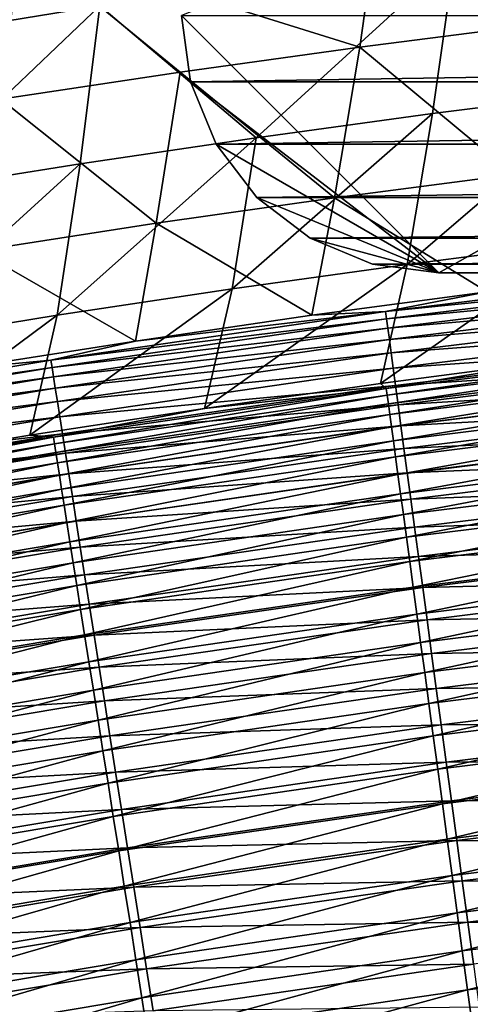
# Model space of a CAD drawing. Header units: metres. Extents: x 0 to 1400, y -1400 to 0.
# Tile 284 of 346: x 778 to 795, y -147 to -108. Entities that reach past the tile are written whole.
import ezdxf

# ---------------------------------------------------------------- set-up
doc = ezdxf.new("R2010")
doc.units = ezdxf.units.M

msp = doc.modelspace()

# ---------------------------------------------------------------- linework, layer by layer
at = {"layer": 'None'}
for points in [[(767.985657, -103.629807, -255.839676), (767.335693, -110.160187, -311.822388), (781.86145, -101.420616, -255.82933)], [(767.335693, -110.160187, -311.822388), (781.084778, -107.924309, -311.812408), (781.86145, -101.420616, -255.82933)], [(792.044067, -103.4095, -312.152039), (791.179565, -109.52037, -368.116089), (777.995056, -105.413879, -312.162842)], [(798.166321, -108.626625, -368.111481), (791.179565, -109.52037, -368.116089), (792.044067, -103.4095, -312.152039)], [(805.163391, -107.81517, -368.106812), (798.166321, -108.626625, -368.111481), (792.044067, -103.4095, -312.152039)], [(808.717896, -104.399185, -311.791107), (794.88092, -106.001411, -311.801971), (800.867371, -111.252518, -367.784912)], [(764.003784, -107.736351, -312.173248), (777.995056, -105.413879, -312.162842), (777.242615, -111.550644, -368.125061)], [(777.995056, -105.413879, -312.162842), (784.204529, -110.495384, -368.120605), (777.242615, -111.550644, -368.125061)], [(791.179565, -109.52037, -368.116089), (784.204529, -110.495384, -368.120605), (777.995056, -105.413879, -312.162842)], [(794.88092, -106.001411, -311.801971), (781.084778, -107.924309, -311.812408), (787.159912, -113.042992, -367.793945)], [(787.159912, -113.042992, -367.793945), (794.008545, -112.107834, -367.789459), (794.88092, -106.001411, -311.801971)], [(794.88092, -106.001411, -311.801971), (794.008545, -112.107834, -367.789459), (800.867371, -111.252518, -367.784912)], [(781.084778, -107.924309, -311.812408), (767.335693, -110.160187, -311.822388), (773.496521, -115.148918, -367.802643)], [(773.496521, -115.148918, -367.802643), (780.322327, -114.057007, -367.79834), (781.084778, -107.924309, -311.812408)], [(781.084778, -107.924309, -311.812408), (780.322327, -114.057007, -367.79834), (787.159912, -113.042992, -367.793945)], [(791.179565, -109.52037, -368.116089), (798.166321, -108.626625, -368.111481), (797.140076, -114.470573, -424.056885)], [(784.204529, -110.495384, -368.120605), (791.179565, -109.52037, -368.116089), (790.198853, -115.378426, -424.059875)], [(790.198853, -115.378426, -424.059875), (791.179565, -109.52037, -368.116089), (797.140076, -114.470573, -424.056885)], [(777.242615, -111.550644, -368.125061), (784.204529, -110.495384, -368.120605), (783.269531, -116.367065, -424.062805)], [(783.269531, -116.367065, -424.062805), (784.204529, -110.495384, -368.120605), (790.198853, -115.378426, -424.059875)], [(800.867371, -111.252518, -367.784912), (794.008545, -112.107834, -367.789459), (793.0224, -117.962143, -423.765656)], [(793.0224, -117.962143, -423.765656), (799.836609, -117.092499, -423.762512), (800.867371, -111.252518, -367.784912)], [(776.353394, -117.435493, -424.065674), (777.242615, -111.550644, -368.125061), (783.269531, -116.367065, -424.062805)], [(794.008545, -112.107834, -367.789459), (786.218445, -118.91114, -423.768738), (793.0224, -117.962143, -423.765656)], [(786.218445, -118.91114, -423.768738), (794.008545, -112.107834, -367.789459), (787.159912, -113.042992, -367.793945)], [(787.159912, -113.042992, -367.793945), (780.322327, -114.057007, -367.79834), (779.425659, -119.938507, -423.77179)], [(779.425659, -119.938507, -423.77179), (786.218445, -118.91114, -423.768738), (787.159912, -113.042992, -367.793945)], [(780.322327, -114.057007, -367.79834), (772.644775, -121.043266, -423.774811), (779.425659, -119.938507, -423.77179)], [(772.644775, -121.043266, -423.774811), (780.322327, -114.057007, -367.79834), (773.496521, -115.148918, -367.802643)], [(790.198853, -115.378426, -424.059875), (797.140076, -114.470573, -424.056885), (796.129578, -119.027588, -469.172028)], [(783.269531, -116.367065, -424.062805), (790.198853, -115.378426, -424.059875), (789.318115, -119.940643, -469.169708)], [(789.318115, -119.940643, -469.169708), (790.198853, -115.378426, -424.059875), (796.129578, -119.027588, -469.172028)], [(776.353394, -117.435493, -424.065674), (783.269531, -116.367065, -424.062805), (782.471985, -120.939232, -469.166962)], [(782.471985, -120.939232, -469.166962), (783.269531, -116.367065, -424.062805), (789.318115, -119.940643, -469.169708)], [(793.0224, -117.962143, -423.765656), (791.987183, -122.586426, -468.878967), (799.836609, -117.092499, -423.762512)], [(791.987183, -122.586426, -468.878967), (798.799194, -121.700317, -468.880951), (799.836609, -117.092499, -423.762512)], [(775.588013, -122.024628, -469.163727), (776.353394, -117.435493, -424.065674), (782.471985, -120.939232, -469.166962)], [(786.218445, -118.91114, -423.768738), (785.151367, -123.556931, -468.876526), (793.0224, -117.962143, -423.765656)], [(785.151367, -123.556931, -468.876526), (791.987183, -122.586426, -468.878967), (793.0224, -117.962143, -423.765656)], [(805.26709, -118.469894, -472.614594), (792.183289, -119.788483, -470.889954), (805.234924, -118.181816, -470.892975)], [(805.234924, -118.181816, -470.892975), (792.183289, -119.788483, -470.889954), (796.129578, -119.027588, -469.172028)], [(805.26709, -118.469894, -472.614594), (792.221924, -120.075638, -472.611694), (792.183289, -119.788483, -470.889954)], [(805.308105, -118.836853, -474.323975), (792.221924, -120.075638, -472.611694), (805.26709, -118.469894, -472.614594)], [(779.425659, -119.938507, -423.77179), (778.370056, -124.59964, -468.873749), (786.218445, -118.91114, -423.768738)], [(778.370056, -124.59964, -468.873749), (785.151367, -123.556931, -468.876526), (786.218445, -118.91114, -423.768738)], [(805.308105, -118.836853, -474.323975), (792.27124, -120.441452, -474.321228), (792.221924, -120.075638, -472.611694)], [(805.357788, -119.281631, -476.016907), (792.27124, -120.441452, -474.321228), (805.308105, -118.836853, -474.323975)], [(792.183289, -119.788483, -470.889954), (789.318115, -119.940643, -469.169708), (796.129578, -119.027588, -469.172028)], [(792.27124, -120.441452, -474.321228), (805.357788, -119.281631, -476.016907), (792.330933, -120.884865, -476.014313)], [(792.330933, -120.884865, -476.014313), (805.357788, -119.281631, -476.016907), (805.416077, -119.803131, -477.689087)], [(772.644775, -121.043266, -423.774811), (771.643127, -125.712227, -468.870575), (779.425659, -119.938507, -423.77179)], [(771.643127, -125.712227, -468.870575), (778.370056, -124.59964, -468.873749), (779.425659, -119.938507, -423.77179)], [(792.221924, -120.075638, -472.611694), (779.18158, -121.679115, -470.885315), (792.183289, -119.788483, -470.889954)], [(792.183289, -119.788483, -470.889954), (779.18158, -121.679115, -470.885315), (782.471985, -120.939232, -469.166962)], [(792.221924, -120.075638, -472.611694), (779.226563, -121.965149, -472.607269), (779.18158, -121.679115, -470.885315)], [(792.27124, -120.441452, -474.321228), (779.226563, -121.965149, -472.607269), (792.221924, -120.075638, -472.611694)], [(782.471985, -120.939232, -469.166962), (789.318115, -119.940643, -469.169708), (792.183289, -119.788483, -470.889954)], [(792.40094, -121.404793, -477.686646), (792.330933, -120.884865, -476.014313), (805.416077, -119.803131, -477.689087)], [(792.40094, -121.404793, -477.686646), (805.416077, -119.803131, -477.689087), (805.482727, -120.400291, -479.336304)], [(779.226563, -121.965149, -472.607269), (792.27124, -120.441452, -474.321228), (779.283875, -122.329613, -474.317017)], [(779.283875, -122.329613, -474.317017), (792.27124, -120.441452, -474.321228), (792.330933, -120.884865, -476.014313)], [(792.481079, -122.000168, -479.334015), (792.40094, -121.404793, -477.686646), (805.482727, -120.400291, -479.336304)], [(805.482727, -120.400291, -479.336304), (805.557739, -121.072021, -480.954315), (792.481079, -122.000168, -479.334015)], [(779.18158, -121.679115, -470.885315), (775.588013, -122.024628, -469.163727), (782.471985, -120.939232, -469.166962)], [(779.353333, -122.771416, -476.010284), (779.283875, -122.329613, -474.317017), (792.330933, -120.884865, -476.014313)], [(792.330933, -120.884865, -476.014313), (792.40094, -121.404793, -477.686646), (779.353333, -122.771416, -476.010284)], [(805.193604, -121.174225, -470.464691), (798.799194, -121.700317, -468.880951), (792.212158, -122.780602, -470.461853)], [(805.193604, -121.174225, -470.464691), (792.212158, -122.780602, -470.461853), (792.247986, -123.045036, -472.04776)], [(805.22345, -121.439514, -472.050446), (805.193604, -121.174225, -470.464691), (792.247986, -123.045036, -472.04776)], [(805.557739, -121.072021, -480.954315), (792.571228, -122.669899, -480.952148), (792.481079, -122.000168, -479.334015)], [(792.571228, -122.669899, -480.952148), (805.557739, -121.072021, -480.954315), (805.640991, -121.817238, -482.538818)], [(792.40094, -121.404793, -477.686646), (779.434814, -123.289497, -477.682831), (779.353333, -122.771416, -476.010284)], [(779.434814, -123.289497, -477.682831), (792.40094, -121.404793, -477.686646), (792.481079, -122.000168, -479.334015)], [(792.247986, -123.045036, -472.04776), (792.293518, -123.381927, -473.622375), (805.22345, -121.439514, -472.050446)], [(792.293518, -123.381927, -473.622375), (805.261414, -121.777466, -473.624939), (805.22345, -121.439514, -472.050446)], [(779.226563, -121.965149, -472.607269), (766.23877, -123.845581, -470.879059), (779.18158, -121.679115, -470.885315)], [(779.18158, -121.679115, -470.885315), (766.23877, -123.845581, -470.879059), (775.588013, -122.024628, -469.163727)], [(766.23877, -123.845581, -470.879059), (779.226563, -121.965149, -472.607269), (766.289917, -124.130341, -472.601257)], [(766.289917, -124.130341, -472.601257), (779.226563, -121.965149, -472.607269), (779.283875, -122.329613, -474.317017)], [(779.528076, -123.882782, -479.330414), (779.434814, -123.289497, -477.682831), (792.481079, -122.000168, -479.334015)], [(792.481079, -122.000168, -479.334015), (792.571228, -122.669899, -480.952148), (779.528076, -123.882782, -479.330414)], [(798.799194, -121.700317, -468.880951), (791.987183, -122.586426, -468.878967), (792.212158, -122.780602, -470.461853)], [(805.261414, -121.777466, -473.624939), (792.293518, -123.381927, -473.622375), (792.348816, -123.790283, -475.181824)], [(805.307434, -122.187088, -475.184265), (805.261414, -121.777466, -473.624939), (792.348816, -123.790283, -475.181824)], [(792.671265, -123.412918, -482.536835), (792.571228, -122.669899, -480.952148), (805.640991, -121.817238, -482.538818)], [(805.640991, -121.817238, -482.538818), (805.732239, -122.634674, -484.085876), (792.671265, -123.412918, -482.536835)], [(766.355042, -124.493233, -474.311279), (766.289917, -124.130341, -472.601257), (779.283875, -122.329613, -474.317017)], [(766.355042, -124.493233, -474.311279), (779.283875, -122.329613, -474.317017), (779.353333, -122.771416, -476.010284)], [(792.348816, -123.790283, -475.181824), (792.413574, -124.269112, -476.722198), (805.307434, -122.187088, -475.184265)], [(805.307434, -122.187088, -475.184265), (792.413574, -124.269112, -476.722198), (805.361389, -122.667374, -476.724487)], [(792.571228, -122.669899, -480.952148), (779.633057, -124.550194, -480.948792), (779.528076, -123.882782, -479.330414)], [(779.633057, -124.550194, -480.948792), (792.571228, -122.669899, -480.952148), (792.671265, -123.412918, -482.536835)], [(792.212158, -122.780602, -470.461853), (791.987183, -122.586426, -468.878967), (785.151367, -123.556931, -468.876526)], [(805.361389, -122.667374, -476.724487), (792.413574, -124.269112, -476.722198), (792.487732, -124.817429, -478.239563)], [(805.361389, -122.667374, -476.724487), (792.487732, -124.817429, -478.239563), (805.423218, -123.217339, -478.24173)], [(805.732239, -122.634674, -484.085876), (792.780945, -124.227951, -484.084015), (792.671265, -123.412918, -482.536835)], [(792.780945, -124.227951, -484.084015), (805.732239, -122.634674, -484.085876), (805.831299, -123.522247, -485.592407)], [(766.434021, -124.933205, -476.004822), (766.355042, -124.493233, -474.311279), (779.353333, -122.771416, -476.010284)], [(779.353333, -122.771416, -476.010284), (779.434814, -123.289497, -477.682831), (766.434021, -124.933205, -476.004822)], [(792.212158, -122.780602, -470.461853), (785.151367, -123.556931, -468.876526), (779.280151, -124.669205, -470.45755)], [(792.212158, -122.780602, -470.461853), (779.280151, -124.669205, -470.45755), (779.321777, -124.932617, -472.04364)], [(792.247986, -123.045036, -472.04776), (792.212158, -122.780602, -470.461853), (779.321777, -124.932617, -472.04364)], [(779.321777, -124.932617, -472.04364), (779.374756, -125.26825, -473.618439), (792.247986, -123.045036, -472.04776)], [(779.374756, -125.26825, -473.618439), (792.293518, -123.381927, -473.622375), (792.247986, -123.045036, -472.04776)], [(779.434814, -123.289497, -477.682831), (766.526672, -125.449188, -477.677643), (766.434021, -124.933205, -476.004822)], [(766.526672, -125.449188, -477.677643), (779.434814, -123.289497, -477.682831), (779.528076, -123.882782, -479.330414)], [(792.293518, -123.381927, -473.622375), (779.374756, -125.26825, -473.618439), (779.438965, -125.675117, -475.178101)], [(792.348816, -123.790283, -475.181824), (792.293518, -123.381927, -473.622375), (779.438965, -125.675117, -475.178101)], [(779.749451, -125.290657, -482.533691), (779.633057, -124.550194, -480.948792), (792.671265, -123.412918, -482.536835)], [(792.671265, -123.412918, -482.536835), (792.780945, -124.227951, -484.084015), (779.749451, -125.290657, -482.533691)], [(805.423218, -123.217339, -478.24173), (792.487732, -124.817429, -478.239563), (792.571167, -125.434235, -479.730042)], [(805.423218, -123.217339, -478.24173), (792.571167, -125.434235, -479.730042), (805.492676, -123.835991, -479.732025)], [(792.900024, -125.11293, -485.590698), (792.780945, -124.227951, -484.084015), (805.831299, -123.522247, -485.592407)], [(805.831299, -123.522247, -485.592407), (805.937988, -124.477684, -487.055603), (792.900024, -125.11293, -485.590698)], [(766.632751, -126.040108, -479.325531), (766.526672, -125.449188, -477.677643), (779.528076, -123.882782, -479.330414)], [(779.528076, -123.882782, -479.330414), (779.633057, -124.550194, -480.948792), (766.632751, -126.040108, -479.325531)], [(785.151367, -123.556931, -468.876526), (778.370056, -124.59964, -468.873749), (779.280151, -124.669205, -470.45755)], [(779.438965, -125.675117, -475.178101), (779.514282, -126.152245, -476.718689), (792.348816, -123.790283, -475.181824)], [(779.514282, -126.152245, -476.718689), (792.413574, -124.269112, -476.722198), (792.348816, -123.790283, -475.181824)], [(805.492676, -123.835991, -479.732025), (792.571167, -125.434235, -479.730042), (792.663696, -126.118538, -481.189667)], [(805.492676, -123.835991, -479.732025), (792.663696, -126.118538, -481.189667), (805.569763, -124.522331, -481.191528)], [(792.413574, -124.269112, -476.722198), (779.514282, -126.152245, -476.718689), (779.600586, -126.698631, -478.236237)], [(792.413574, -124.269112, -476.722198), (779.600586, -126.698631, -478.236237), (792.487732, -124.817429, -478.239563)], [(792.780945, -124.227951, -484.084015), (779.877136, -126.102913, -484.081085), (779.749451, -125.290657, -482.533691)], [(779.877136, -126.102913, -484.081085), (792.780945, -124.227951, -484.084015), (792.900024, -125.11293, -485.590698)], [(779.280151, -124.669205, -470.45755), (771.643127, -125.712227, -468.870575), (766.406494, -126.831985, -470.451752)], [(779.280151, -124.669205, -470.45755), (766.406494, -126.831985, -470.451752), (766.453735, -127.094208, -472.038055)], [(779.321777, -124.932617, -472.04364), (779.280151, -124.669205, -470.45755), (766.453735, -127.094208, -472.038055)], [(779.633057, -124.550194, -480.948792), (766.752075, -126.704903, -480.944183), (766.632751, -126.040108, -479.325531)], [(766.752075, -126.704903, -480.944183), (779.633057, -124.550194, -480.948792), (779.749451, -125.290657, -482.533691)], [(779.280151, -124.669205, -470.45755), (778.370056, -124.59964, -468.873749), (771.643127, -125.712227, -468.870575)], [(805.569763, -124.522331, -481.191528), (792.663696, -126.118538, -481.189667), (792.765259, -126.869171, -482.614746)], [(805.569763, -124.522331, -481.191528), (792.765259, -126.869171, -482.614746), (805.654297, -125.275185, -482.616486)], [(805.937988, -124.477684, -487.055603), (793.028259, -126.065582, -487.054047), (792.900024, -125.11293, -485.590698)], [(793.028259, -126.065582, -487.054047), (805.937988, -124.477684, -487.055603), (806.051941, -125.498695, -488.472687)], [(766.453735, -127.094208, -472.038055), (766.513916, -127.428398, -473.613129), (779.321777, -124.932617, -472.04364)], [(766.513916, -127.428398, -473.613129), (779.374756, -125.26825, -473.618439), (779.321777, -124.932617, -472.04364)], [(792.487732, -124.817429, -478.239563), (779.600586, -126.698631, -478.236237), (779.697571, -127.313293, -479.726898)], [(792.487732, -124.817429, -478.239563), (779.697571, -127.313293, -479.726898), (792.571167, -125.434235, -479.730042)], [(779.374756, -125.26825, -473.618439), (766.513916, -127.428398, -473.613129), (766.586914, -127.833572, -475.173035)], [(779.438965, -125.675117, -475.178101), (779.374756, -125.26825, -473.618439), (766.586914, -127.833572, -475.173035)], [(766.88446, -127.442497, -482.529358), (766.752075, -126.704903, -480.944183), (779.749451, -125.290657, -482.533691)], [(779.749451, -125.290657, -482.533691), (779.877136, -126.102913, -484.081085), (766.88446, -127.442497, -482.529358)], [(792.571167, -125.434235, -479.730042), (779.697571, -127.313293, -479.726898), (779.805237, -127.995239, -481.186737)], [(792.571167, -125.434235, -479.730042), (779.805237, -127.995239, -481.186737), (792.663696, -126.118538, -481.189667)], [(780.015808, -126.984894, -485.587982), (779.877136, -126.102913, -484.081085), (792.900024, -125.11293, -485.590698)], [(792.900024, -125.11293, -485.590698), (793.028259, -126.065582, -487.054047), (780.015808, -126.984894, -485.587982)], [(805.654297, -125.275185, -482.616486), (792.765259, -126.869171, -482.614746), (792.875427, -127.684227, -484.002533)], [(805.654297, -125.275185, -482.616486), (792.875427, -127.684227, -484.002533), (805.746155, -126.092644, -484.00412)], [(766.586914, -127.833572, -475.173035), (766.672546, -128.308762, -476.713867), (779.438965, -125.675117, -475.178101)], [(766.672546, -128.308762, -476.713867), (779.514282, -126.152245, -476.718689), (779.438965, -125.675117, -475.178101)], [(793.165283, -127.083633, -488.471283), (793.028259, -126.065582, -487.054047), (806.051941, -125.498695, -488.472687)], [(806.051941, -125.498695, -488.472687), (806.173035, -126.583023, -489.840881), (793.165283, -127.083633, -488.471283)], [(766.770569, -128.852966, -478.23172), (779.514282, -126.152245, -476.718689), (766.672546, -128.308762, -476.713867)], [(779.600586, -126.698631, -478.236237), (779.514282, -126.152245, -476.718689), (766.770569, -128.852966, -478.23172)], [(779.877136, -126.102913, -484.081085), (767.029724, -128.251633, -484.077057), (766.88446, -127.442497, -482.529358)], [(767.029724, -128.251633, -484.077057), (779.877136, -126.102913, -484.081085), (780.015808, -126.984894, -485.587982)], [(792.663696, -126.118538, -481.189667), (779.805237, -127.995239, -481.186737), (779.923279, -128.743301, -482.61203)], [(792.663696, -126.118538, -481.189667), (779.923279, -128.743301, -482.61203), (792.765259, -126.869171, -482.614746)], [(793.028259, -126.065582, -487.054047), (780.165039, -127.934334, -487.051544), (780.015808, -126.984894, -485.587982)], [(780.165039, -127.934334, -487.051544), (793.028259, -126.065582, -487.054047), (793.165283, -127.083633, -488.471283)], [(805.746155, -126.092644, -484.00412), (792.875427, -127.684227, -484.002533), (792.99408, -128.561615, -485.350403)], [(805.746155, -126.092644, -484.00412), (792.99408, -128.561615, -485.350403), (805.844971, -126.972603, -485.351868)], [(806.173035, -126.583023, -489.840881), (793.310791, -128.16481, -489.8396), (793.165283, -127.083633, -488.471283)], [(793.310791, -128.16481, -489.8396), (806.173035, -126.583023, -489.840881), (806.300842, -127.728371, -491.157379)], [(766.880798, -129.46521, -479.722656), (779.600586, -126.698631, -478.236237), (766.770569, -128.852966, -478.23172)], [(779.600586, -126.698631, -478.236237), (766.880798, -129.46521, -479.722656), (779.697571, -127.313293, -479.726898)], [(792.765259, -126.869171, -482.614746), (779.923279, -128.743301, -482.61203), (780.051514, -129.555588, -484)], [(792.765259, -126.869171, -482.614746), (780.051514, -129.555588, -484), (792.875427, -127.684227, -484.002533)], [(805.844971, -126.972603, -485.351868), (792.99408, -128.561615, -485.350403), (793.120911, -129.499222, -486.655792)], [(805.844971, -126.972603, -485.351868), (793.120911, -129.499222, -486.655792), (805.950562, -127.912964, -486.657104)], [(779.697571, -127.313293, -479.726898), (766.880798, -129.46521, -479.722656), (767.003174, -130.144501, -481.182739)], [(779.697571, -127.313293, -479.726898), (767.003174, -130.144501, -481.182739), (779.805237, -127.995239, -481.186737)], [(767.187439, -129.130249, -485.584229), (767.029724, -128.251633, -484.077057), (780.015808, -126.984894, -485.587982)], [(780.015808, -126.984894, -485.587982), (780.165039, -127.934334, -487.051544), (767.187439, -129.130249, -485.584229)], [(780.324524, -128.948975, -488.468994), (780.165039, -127.934334, -487.051544), (793.165283, -127.083633, -488.471283)], [(793.165283, -127.083633, -488.471283), (793.310791, -128.16481, -489.8396), (780.324524, -128.948975, -488.468994)], [(792.875427, -127.684227, -484.002533), (780.051514, -129.555588, -484), (780.189514, -130.430008, -485.348083)], [(792.875427, -127.684227, -484.002533), (780.189514, -130.430008, -485.348083), (792.99408, -128.561615, -485.350403)], [(793.464478, -129.306854, -491.156219), (793.310791, -128.16481, -489.8396), (806.300842, -127.728371, -491.157379)], [(793.464478, -129.306854, -491.156219), (806.300842, -127.728371, -491.157379), (806.435242, -128.93248, -492.419342)], [(779.805237, -127.995239, -481.186737), (767.003174, -130.144501, -481.182739), (767.13739, -130.889679, -482.608307)], [(779.805237, -127.995239, -481.186737), (767.13739, -130.889679, -482.608307), (779.923279, -128.743301, -482.61203)], [(780.165039, -127.934334, -487.051544), (767.357239, -130.076096, -487.048096), (767.187439, -129.130249, -485.584229)], [(767.357239, -130.076096, -487.048096), (780.165039, -127.934334, -487.051544), (780.324524, -128.948975, -488.468994)], [(805.950562, -127.912964, -486.657104), (793.120911, -129.499222, -486.655792), (793.255554, -130.494995, -487.916138)], [(805.950562, -127.912964, -486.657104), (793.255554, -130.494995, -487.916138), (806.062683, -128.911636, -487.917328)], [(793.310791, -128.16481, -489.8396), (780.493958, -130.026535, -489.837494), (780.324524, -128.948975, -488.468994)], [(780.493958, -130.026535, -489.837494), (793.310791, -128.16481, -489.8396), (793.464478, -129.306854, -491.156219)], [(779.923279, -128.743301, -482.61203), (767.13739, -130.889679, -482.608307), (767.283142, -131.698868, -483.996552)], [(779.923279, -128.743301, -482.61203), (767.283142, -131.698868, -483.996552), (780.051514, -129.555588, -484)], [(792.99408, -128.561615, -485.350403), (780.189514, -130.430008, -485.348083), (780.336975, -131.364471, -486.653687)], [(792.99408, -128.561615, -485.350403), (780.336975, -131.364471, -486.653687), (793.120911, -129.499222, -486.655792)], [(767.538696, -131.086899, -488.46582), (767.357239, -130.076096, -487.048096), (780.324524, -128.948975, -488.468994)], [(780.324524, -128.948975, -488.468994), (780.493958, -130.026535, -489.837494), (767.538696, -131.086899, -488.46582)], [(806.062683, -128.911636, -487.917328), (793.255554, -130.494995, -487.916138), (793.397766, -131.546814, -489.128845)], [(806.062683, -128.911636, -487.917328), (793.397766, -131.546814, -489.128845), (806.181091, -129.966522, -489.129913)], [(806.435242, -128.93248, -492.419342), (793.626038, -130.507477, -492.418304), (793.464478, -129.306854, -491.156219)], [(806.575989, -130.193054, -493.624054), (793.626038, -130.507477, -492.418304), (806.435242, -128.93248, -492.419342)], [(780.051514, -129.555588, -484), (767.283142, -131.698868, -483.996552), (767.440063, -132.569946, -485.344879)], [(780.051514, -129.555588, -484), (767.440063, -132.569946, -485.344879), (780.189514, -130.430008, -485.348083)], [(793.120911, -129.499222, -486.655792), (780.336975, -131.364471, -486.653687), (780.493591, -132.356888, -487.914215)], [(793.120911, -129.499222, -486.655792), (780.493591, -132.356888, -487.914215), (793.255554, -130.494995, -487.916138)], [(780.672852, -131.164764, -491.154327), (780.493958, -130.026535, -489.837494), (793.464478, -129.306854, -491.156219)], [(793.626038, -130.507477, -492.418304), (780.672852, -131.164764, -491.154327), (793.464478, -129.306854, -491.156219)], [(780.493958, -130.026535, -489.837494), (767.731384, -132.160416, -489.834625), (767.538696, -131.086899, -488.46582)], [(767.731384, -132.160416, -489.834625), (780.493958, -130.026535, -489.837494), (780.672852, -131.164764, -491.154327)], [(806.181091, -129.966522, -489.129913), (793.397766, -131.546814, -489.128845), (793.547302, -132.652588, -490.291351)], [(806.181091, -129.966522, -489.129913), (793.547302, -132.652588, -490.291351), (806.305664, -131.075516, -490.292328)], [(793.626038, -130.507477, -492.418304), (806.575989, -130.193054, -493.624054), (793.795166, -131.76442, -493.623138)], [(793.795166, -131.76442, -493.623138), (806.575989, -130.193054, -493.624054), (806.722717, -131.50769, -494.768768)], [(780.189514, -130.430008, -485.348083), (767.440063, -132.569946, -485.344879), (767.607727, -133.500885, -486.650757)], [(780.189514, -130.430008, -485.348083), (767.607727, -133.500885, -486.650757), (780.336975, -131.364471, -486.653687)], [(793.255554, -130.494995, -487.916138), (780.493591, -132.356888, -487.914215), (780.659058, -133.405182, -489.127106)], [(793.255554, -130.494995, -487.916138), (780.659058, -133.405182, -489.127106), (793.397766, -131.546814, -489.128845)], [(780.672852, -131.164764, -491.154327), (793.626038, -130.507477, -492.418304), (780.860962, -132.361404, -492.416626)], [(780.860962, -132.361404, -492.416626), (793.626038, -130.507477, -492.418304), (793.795166, -131.76442, -493.623138)], [(767.934937, -133.294403, -491.151703), (767.731384, -132.160416, -489.834625), (780.672852, -131.164764, -491.154327)], [(767.934937, -133.294403, -491.151703), (780.672852, -131.164764, -491.154327), (780.860962, -132.361404, -492.416626)], [(806.305664, -131.075516, -490.292328), (793.547302, -132.652588, -490.291351), (793.703796, -133.810226, -491.401093)], [(806.305664, -131.075516, -490.292328), (793.703796, -133.810226, -491.401093), (806.435974, -132.236511, -491.401947)], [(780.336975, -131.364471, -486.653687), (767.607727, -133.500885, -486.650757), (767.785828, -134.489578, -487.91153)], [(780.336975, -131.364471, -486.653687), (767.785828, -134.489578, -487.91153), (780.493591, -132.356888, -487.914215)], [(793.397766, -131.546814, -489.128845), (780.659058, -133.405182, -489.127106), (780.833008, -134.507278, -490.289795)], [(793.397766, -131.546814, -489.128845), (780.833008, -134.507278, -490.289795), (793.547302, -132.652588, -490.291351)], [(793.795166, -131.76442, -493.623138), (806.722717, -131.50769, -494.768768), (793.971558, -133.075272, -494.767975)], [(793.971558, -133.075272, -494.767975), (806.722717, -131.50769, -494.768768), (806.875122, -132.87355, -495.85141)], [(780.860962, -132.361404, -492.416626), (793.795166, -131.76442, -493.623138), (781.057861, -133.614166, -493.621613)], [(781.057861, -133.614166, -493.621613), (793.795166, -131.76442, -493.623138), (793.971558, -133.075272, -494.767975)], [(806.435974, -132.236511, -491.401947), (793.703796, -133.810226, -491.401093), (793.867065, -135.017548, -492.455597)], [(806.435974, -132.236511, -491.401947), (793.867065, -135.017548, -492.455597), (806.571899, -133.447327, -492.456329)], [(780.493591, -132.356888, -487.914215), (767.785828, -134.489578, -487.91153), (767.973938, -135.533951, -489.124695)], [(767.934937, -133.294403, -491.151703), (780.860962, -132.361404, -492.416626), (768.148926, -134.486588, -492.414276)], [(780.493591, -132.356888, -487.914215), (767.973938, -135.533951, -489.124695), (780.659058, -133.405182, -489.127106)], [(768.148926, -134.486588, -492.414276), (780.860962, -132.361404, -492.416626), (781.057861, -133.614166, -493.621613)], [(793.547302, -132.652588, -490.291351), (780.833008, -134.507278, -490.289795), (781.015076, -135.661072, -491.399719)], [(793.547302, -132.652588, -490.291351), (781.015076, -135.661072, -491.399719), (793.703796, -133.810226, -491.401093)], [(781.057861, -133.614166, -493.621613), (793.971558, -133.075272, -494.767975), (781.263245, -134.9207, -494.766663)], [(781.263245, -134.9207, -494.766663), (793.971558, -133.075272, -494.767975), (794.154846, -134.43721, -495.850708)], [(793.971558, -133.075272, -494.767975), (806.875122, -132.87355, -495.85141), (794.154846, -134.43721, -495.850708)], [(794.154846, -134.43721, -495.850708), (806.875122, -132.87355, -495.85141), (807.032959, -134.287628, -496.869934)], [(780.659058, -133.405182, -489.127106), (767.973938, -135.533951, -489.124695), (768.171692, -136.631927, -490.287628)], [(780.659058, -133.405182, -489.127106), (768.171692, -136.631927, -490.287628), (780.833008, -134.507278, -490.289795)], [(806.571899, -133.447327, -492.456329), (793.867065, -135.017548, -492.455597), (794.036621, -136.271881, -493.452881)], [(794.036621, -136.271881, -493.452881), (806.713135, -134.705307, -493.453522), (806.571899, -133.447327, -492.456329)], [(768.148926, -134.486588, -492.414276), (781.057861, -133.614166, -493.621613), (768.372986, -135.734711, -493.619507)], [(768.372986, -135.734711, -493.619507), (781.057861, -133.614166, -493.621613), (781.263245, -134.9207, -494.766663)], [(793.703796, -133.810226, -491.401093), (781.015076, -135.661072, -491.399719), (781.204956, -136.86438, -492.454376)], [(793.703796, -133.810226, -491.401093), (781.204956, -136.86438, -492.454376), (793.867065, -135.017548, -492.455597)], [(780.833008, -134.507278, -490.289795), (768.171692, -136.631927, -490.287628), (768.378723, -137.781433, -491.397766)], [(780.833008, -134.507278, -490.289795), (768.378723, -137.781433, -491.397766), (781.015076, -135.661072, -491.399719)], [(794.154846, -134.43721, -495.850708), (781.476624, -136.278137, -495.849579), (781.263245, -134.9207, -494.766663)], [(794.344543, -135.847229, -496.869354), (781.476624, -136.278137, -495.849579), (794.154846, -134.43721, -495.850708)], [(807.032959, -134.287628, -496.869934), (794.344543, -135.847229, -496.869354), (794.154846, -134.43721, -495.850708)], [(807.195862, -135.746948, -497.822357), (794.344543, -135.847229, -496.869354), (807.032959, -134.287628, -496.869934)], [(781.263245, -134.9207, -494.766663), (768.606628, -137.036407, -494.764801), (768.372986, -135.734711, -493.619507)], [(781.476624, -136.278137, -495.849579), (768.606628, -137.036407, -494.764801), (781.263245, -134.9207, -494.766663)], [(794.212219, -137.570526, -494.391144), (806.713135, -134.705307, -493.453522), (794.036621, -136.271881, -493.452881)], [(794.212219, -137.570526, -494.391144), (806.859375, -136.007706, -494.391663), (806.713135, -134.705307, -493.453522)], [(793.867065, -135.017548, -492.455597), (781.204956, -136.86438, -492.454376), (781.402283, -138.114563, -493.451843)], [(793.867065, -135.017548, -492.455597), (781.402283, -138.114563, -493.451843), (794.036621, -136.271881, -493.452881)], [(781.015076, -135.661072, -491.399719), (768.378723, -137.781433, -491.397766), (768.594666, -138.98027, -492.452637)], [(781.015076, -135.661072, -491.399719), (768.594666, -138.98027, -492.452637), (781.204956, -136.86438, -492.454376)], [(794.344543, -135.847229, -496.869354), (807.195862, -135.746948, -497.822357), (794.540344, -137.302353, -497.821869)], [(794.540344, -137.302353, -497.821869), (807.195862, -135.746948, -497.822357), (807.363403, -137.248505, -498.706635)], [(781.476624, -136.278137, -495.849579), (794.344543, -135.847229, -496.869354), (781.69751, -137.683502, -496.868347)], [(781.69751, -137.683502, -496.868347), (794.344543, -135.847229, -496.869354), (794.540344, -137.302353, -497.821869)], [(794.393433, -138.910706, -495.268463), (806.859375, -136.007706, -494.391663), (794.212219, -137.570526, -494.391144)], [(806.859375, -136.007706, -494.391663), (794.393433, -138.910706, -495.268463), (807.010254, -137.351746, -495.268921)], [(768.606628, -137.036407, -494.764801), (781.476624, -136.278137, -495.849579), (768.849426, -138.38884, -495.847931)], [(768.849426, -138.38884, -495.847931), (781.476624, -136.278137, -495.849579), (781.69751, -137.683502, -496.868347)], [(794.036621, -136.271881, -493.452881), (781.402283, -138.114563, -493.451843), (781.606567, -139.408905, -494.390228)], [(781.606567, -139.408905, -494.390228), (794.212219, -137.570526, -494.391144), (794.036621, -136.271881, -493.452881)], [(781.204956, -136.86438, -492.454376), (768.594666, -138.98027, -492.452637), (768.819031, -140.22583, -493.450317)], [(781.204956, -136.86438, -492.454376), (768.819031, -140.22583, -493.450317), (781.402283, -138.114563, -493.451843)], [(794.540344, -137.302353, -497.821869), (781.925476, -139.133835, -497.821014), (781.69751, -137.683502, -496.868347)], [(794.741821, -138.799606, -498.706238), (781.925476, -139.133835, -497.821014), (794.540344, -137.302353, -497.821869)], [(807.363403, -137.248505, -498.706635), (794.741821, -138.799606, -498.706238), (794.540344, -137.302353, -497.821869)], [(807.5354, -138.789322, -499.520813), (794.741821, -138.799606, -498.706238), (807.363403, -137.248505, -498.706635)], [(781.69751, -137.683502, -496.868347), (769.100769, -139.789032, -496.866943), (768.849426, -138.38884, -495.847931)], [(781.925476, -139.133835, -497.821014), (769.100769, -139.789032, -496.866943), (781.69751, -137.683502, -496.868347)], [(781.817322, -140.744659, -495.2677), (794.212219, -137.570526, -494.391144), (781.606567, -139.408905, -494.390228)], [(781.817322, -140.744659, -495.2677), (794.393433, -138.910706, -495.268463), (794.212219, -137.570526, -494.391144)], [(807.010254, -137.351746, -495.268921), (794.393433, -138.910706, -495.268463), (794.579834, -140.289673, -496.083038)], [(807.010254, -137.351746, -495.268921), (794.579834, -140.289673, -496.083038), (807.165527, -138.734711, -496.083405)], [(781.402283, -138.114563, -493.451843), (768.819031, -140.22583, -493.450317), (769.05127, -141.515396, -494.388916)], [(781.402283, -138.114563, -493.451843), (769.05127, -141.515396, -494.388916), (781.606567, -139.408905, -494.390228)], [(794.741821, -138.799606, -498.706238), (782.160034, -140.626175, -498.705536), (781.925476, -139.133835, -497.821014)], [(794.948547, -140.335999, -499.520477), (782.160034, -140.626175, -498.705536), (794.741821, -138.799606, -498.706238)], [(807.165527, -138.734711, -496.083405), (794.579834, -140.289673, -496.083038), (794.771179, -141.704712, -496.833038)], [(807.5354, -138.789322, -499.520813), (794.948547, -140.335999, -499.520477), (794.741821, -138.799606, -498.706238)], [(794.771179, -141.704712, -496.833038), (807.324829, -140.153839, -496.833313), (807.165527, -138.734711, -496.083405)], [(807.711365, -140.366409, -500.262817), (794.948547, -140.335999, -499.520477), (807.5354, -138.789322, -499.520813)], [(781.925476, -139.133835, -497.821014), (769.360107, -141.234039, -497.819824), (769.100769, -139.789032, -496.866943)], [(782.160034, -140.626175, -498.705536), (769.360107, -141.234039, -497.819824), (781.925476, -139.133835, -497.821014)], [(782.034241, -142.11908, -496.082397), (794.393433, -138.910706, -495.268463), (781.817322, -140.744659, -495.2677)], [(794.393433, -138.910706, -495.268463), (782.034241, -142.11908, -496.082397), (794.579834, -140.289673, -496.083038)], [(781.606567, -139.408905, -494.390228), (769.05127, -141.515396, -494.388916), (769.290955, -142.846237, -495.266571)], [(769.290955, -142.846237, -495.266571), (781.817322, -140.744659, -495.2677), (781.606567, -139.408905, -494.390228)], [(794.579834, -140.289673, -496.083038), (782.034241, -142.11908, -496.082397), (782.256836, -143.529465, -496.832489)], [(794.948547, -140.335999, -499.520477), (782.400757, -142.157532, -499.519897), (782.160034, -140.626175, -498.705536)], [(794.579834, -140.289673, -496.083038), (782.256836, -143.529465, -496.832489), (794.771179, -141.704712, -496.833038)], [(795.160156, -141.908569, -500.262573), (782.400757, -142.157532, -499.519897), (794.948547, -140.335999, -499.520477)], [(794.96698, -143.153061, -497.516541), (807.324829, -140.153839, -496.833313), (794.771179, -141.704712, -496.833038)], [(807.711365, -140.366409, -500.262817), (795.160156, -141.908569, -500.262573), (794.948547, -140.335999, -499.520477)], [(807.324829, -140.153839, -496.833313), (794.96698, -143.153061, -497.516541), (807.487854, -141.606354, -497.516754)], [(769.537598, -144.215607, -496.081482), (781.817322, -140.744659, -495.2677), (769.290955, -142.846237, -495.266571)], [(782.160034, -140.626175, -498.705536), (769.627014, -142.720886, -498.704529), (769.360107, -141.234039, -497.819824)], [(769.537598, -144.215607, -496.081482), (782.034241, -142.11908, -496.082397), (781.817322, -140.744659, -495.2677)], [(782.400757, -142.157532, -499.519897), (769.627014, -142.720886, -498.704529), (782.160034, -140.626175, -498.705536)], [(807.891113, -141.976776, -500.930695), (795.160156, -141.908569, -500.262573), (807.711365, -140.366409, -500.262817)], [(794.771179, -141.704712, -496.833038), (782.256836, -143.529465, -496.832489), (782.484619, -144.973038, -497.516113)], [(782.484619, -144.973038, -497.516113), (794.96698, -143.153061, -497.516541), (794.771179, -141.704712, -496.833038)], [(807.487854, -141.606354, -497.516754), (794.96698, -143.153061, -497.516541), (795.16687, -144.631989, -498.131744)], [(807.487854, -141.606354, -497.516754), (795.16687, -144.631989, -498.131744), (807.654358, -143.089539, -498.131927)], [(769.79071, -145.620804, -496.831726), (782.034241, -142.11908, -496.082397), (769.537598, -144.215607, -496.081482)], [(782.400757, -142.157532, -499.519897), (769.900879, -144.246643, -499.519073), (769.627014, -142.720886, -498.704529)], [(782.034241, -142.11908, -496.082397), (769.79071, -145.620804, -496.831726), (782.256836, -143.529465, -496.832489)], [(782.647156, -143.72493, -500.262115), (769.900879, -144.246643, -499.519073), (782.400757, -142.157532, -499.519897)], [(795.160156, -141.908569, -500.262573), (782.647156, -143.72493, -500.262115), (782.400757, -142.157532, -499.519897)], [(795.376221, -143.514328, -500.930511), (782.647156, -143.72493, -500.262115), (795.160156, -141.908569, -500.262573)], [(807.891113, -141.976776, -500.930695), (795.376221, -143.514328, -500.930511), (795.160156, -141.908569, -500.262573)], [(808.074158, -143.617218, -501.522644), (795.376221, -143.514328, -500.930511), (807.891113, -141.976776, -500.930695)], [(782.717224, -146.447098, -498.131409), (794.96698, -143.153061, -497.516541), (782.484619, -144.973038, -497.516113)], [(794.96698, -143.153061, -497.516541), (782.717224, -146.447098, -498.131409), (795.16687, -144.631989, -498.131744)], [(807.654358, -143.089539, -498.131927), (795.16687, -144.631989, -498.131744), (795.370544, -146.138519, -498.677002)], [(807.654358, -143.089539, -498.131927), (795.370544, -146.138519, -498.677002), (807.823975, -144.600418, -498.677124)], [(782.256836, -143.529465, -496.832489), (769.79071, -145.620804, -496.831726), (770.049744, -147.059097, -497.515503)], [(782.647156, -143.72493, -500.262115), (770.181213, -145.808319, -500.261444), (769.900879, -144.246643, -499.519073)], [(782.256836, -143.529465, -496.832489), (770.049744, -147.059097, -497.515503), (782.484619, -144.973038, -497.516113)], [(782.898682, -145.325439, -500.930145), (770.181213, -145.808319, -500.261444), (782.647156, -143.72493, -500.262115)], [(795.376221, -143.514328, -500.930511), (782.898682, -145.325439, -500.930145), (782.647156, -143.72493, -500.262115)], [(795.596313, -145.150085, -501.522491), (782.898682, -145.325439, -500.930145), (795.376221, -143.514328, -500.930511)], [(808.074158, -143.617218, -501.522644), (795.596313, -145.150085, -501.522491), (795.376221, -143.514328, -500.930511)], [(795.16687, -144.631989, -498.131744), (782.717224, -146.447098, -498.131409), (782.954163, -147.948685, -498.676758)], [(795.16687, -144.631989, -498.131744), (782.954163, -147.948685, -498.676758), (795.370544, -146.138519, -498.677002)], [(807.823975, -144.600418, -498.677124), (795.370544, -146.138519, -498.677002), (795.577454, -147.66893, -499.151489)], [(782.484619, -144.973038, -497.516113), (770.049744, -147.059097, -497.515503), (770.31427, -148.52774, -498.130951)], [(782.898682, -145.325439, -500.930145), (770.467468, -147.402969, -500.929626), (770.181213, -145.808319, -500.261444)], [(770.31427, -148.52774, -498.130951), (782.717224, -146.447098, -498.131409), (782.484619, -144.973038, -497.516113)], [(783.154968, -146.955826, -501.522247), (770.467468, -147.402969, -500.929626), (782.898682, -145.325439, -500.930145)], [(795.596313, -145.150085, -501.522491), (783.154968, -146.955826, -501.522247), (782.898682, -145.325439, -500.930145)], [(795.819885, -146.811737, -502.037659), (783.154968, -146.955826, -501.522247), (795.596313, -145.150085, -501.522491)], [(770.58374, -150.023834, -498.676392), (782.717224, -146.447098, -498.131409), (770.31427, -148.52774, -498.130951)], [(782.717224, -146.447098, -498.131409), (770.58374, -150.023834, -498.676392), (782.954163, -147.948685, -498.676758)], [(795.370544, -146.138519, -498.677002), (782.954163, -147.948685, -498.676758), (783.194885, -149.47406, -499.151337)], [(795.370544, -146.138519, -498.677002), (783.194885, -149.47406, -499.151337), (795.577454, -147.66893, -499.151489)]]:
    msp.add_3dface(points, dxfattribs=at)
at = {"layer": 'None01'}
for points in [[(878.76001, -70.789383, 4.4), (784.26001, -108.289383, 4.4), (794.26001, -118.289383, 4.4)], [(794.26001, -118.289383, 4.4), (938.26001, -118.289383, 4.4), (878.76001, -70.789383, 4.4)], [(784.26001, -108.289383, 4.4), (784.600769, -110.877579, 4.4), (794.26001, -118.289383, 4.4)], [(784.600769, -110.877579, 4.4), (784.26001, -108.289383, 4.4), (784.600769, -110.877579, -6.6)], [(784.26001, -108.289383, 4.4), (784.26001, -108.289383, -6.6), (784.600769, -110.877579, -6.6)], [(784.600769, -110.877579, -6.6), (784.26001, -108.289383, -6.6), (948.26001, -108.289383, -6.6)], [(947.91925, -110.877579, -6.6), (784.600769, -110.877579, -6.6), (948.26001, -108.289383, -6.6)], [(794.26001, -118.289383, 4.4), (784.600769, -110.877579, 4.4), (785.599731, -113.289383, 4.4)], [(785.599731, -113.289383, 4.4), (784.600769, -110.877579, 4.4), (785.599731, -113.289383, -6.6)], [(784.600769, -110.877579, 4.4), (784.600769, -110.877579, -6.6), (785.599731, -113.289383, -6.6)], [(785.599731, -113.289383, -6.6), (784.600769, -110.877579, -6.6), (947.91925, -110.877579, -6.6)], [(946.920227, -113.289383, -6.6), (785.599731, -113.289383, -6.6), (947.91925, -110.877579, -6.6)], [(785.599731, -113.289383, 4.4), (787.188904, -115.360451, 4.4), (794.26001, -118.289383, 4.4)], [(787.188904, -115.360451, 4.4), (785.599731, -113.289383, 4.4), (787.188904, -115.360451, -6.6)], [(785.599731, -113.289383, 4.4), (785.599731, -113.289383, -6.6), (787.188904, -115.360451, -6.6)], [(787.188904, -115.360451, -6.6), (785.599731, -113.289383, -6.6), (946.920227, -113.289383, -6.6)], [(945.331055, -115.360451, -6.6), (787.188904, -115.360451, -6.6), (946.920227, -113.289383, -6.6)], [(787.188904, -115.360451, 4.4), (789.26001, -116.949638, 4.4), (794.26001, -118.289383, 4.4)], [(789.26001, -116.949638, 4.4), (787.188904, -115.360451, 4.4), (789.26001, -116.949638, -6.6)], [(787.188904, -115.360451, 4.4), (787.188904, -115.360451, -6.6), (789.26001, -116.949638, -6.6)], [(789.26001, -116.949638, -6.6), (787.188904, -115.360451, -6.6), (945.331055, -115.360451, -6.6)], [(943.26001, -116.949638, -6.6), (789.26001, -116.949638, -6.6), (945.331055, -115.360451, -6.6)], [(794.26001, -118.289383, 4.4), (789.26001, -116.949638, 4.4), (791.671814, -117.948647, 4.4)], [(791.671814, -117.948647, 4.4), (789.26001, -116.949638, 4.4), (791.671814, -117.948647, -6.6)], [(789.26001, -116.949638, 4.4), (789.26001, -116.949638, -6.6), (791.671814, -117.948647, -6.6)], [(791.671814, -117.948647, -6.6), (789.26001, -116.949638, -6.6), (943.26001, -116.949638, -6.6)], [(940.848206, -117.948647, -6.6), (791.671814, -117.948647, -6.6), (943.26001, -116.949638, -6.6)], [(794.26001, -118.289383, 4.4), (791.671814, -117.948647, 4.4), (794.26001, -118.289383, -6.6)], [(791.671814, -117.948647, 4.4), (791.671814, -117.948647, -6.6), (794.26001, -118.289383, -6.6)], [(794.26001, -118.289383, -6.6), (791.671814, -117.948647, -6.6), (940.848206, -117.948647, -6.6)], [(938.26001, -118.289383, -6.6), (794.26001, -118.289383, -6.6), (940.848206, -117.948647, -6.6)], [(794.26001, -118.289383, 4.4), (794.26001, -118.289383, -6.6), (938.26001, -118.289383, 4.4)], [(794.26001, -118.289383, -6.6), (938.26001, -118.289383, -6.6), (938.26001, -118.289383, 4.4)]]:
    msp.add_3dface(points, dxfattribs=at)

doc.saveas('drawing.dxf')
